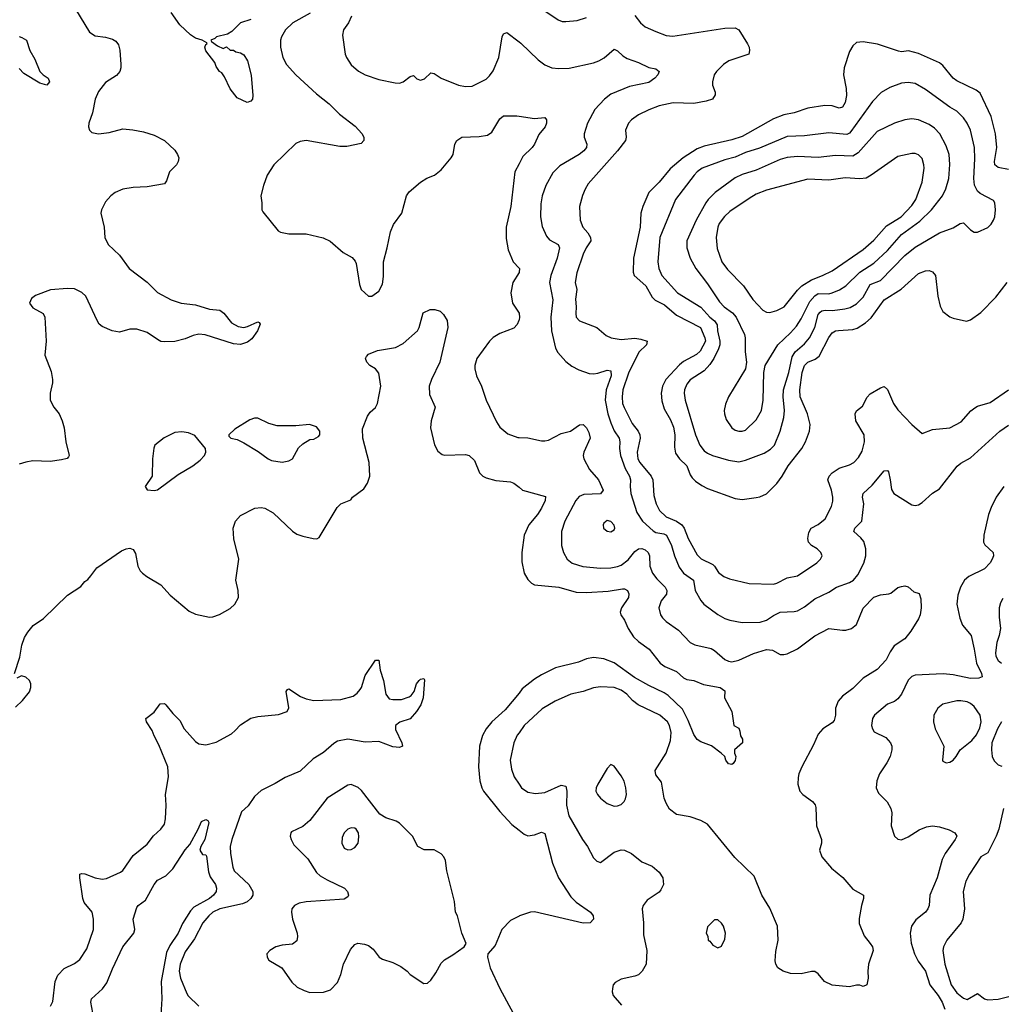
# Model space of a CAD drawing. Header units: inches. Extents: x 1682530 to 1839546, y 640742 to 791647.
# Tile 731 of 923: x 1817114 to 1822788, y 701078 to 706769. Entities that reach past the tile are written whole.
import ezdxf

# ---------------------------------------------------------------- set-up
doc = ezdxf.new("R2010")
doc.units = ezdxf.units.IN
doc.header["$MEASUREMENT"] = 0
doc.layers.add('B8710', color=7, linetype='Continuous')
doc.layers.add('B8720', color=7, linetype='Continuous')

msp = doc.modelspace()

# ---------------------------------------------------------------- linework, layer by layer
at = {"layer": 'B8710', "color": 5}
for points, elevation in [([(1817435.5, 706830), (1817516.7, 706696.7), (1817550, 706675.3), (1817610, 706667.3), (1817650, 706656.5), (1817670, 706644), (1817684.1, 706624.1), (1817692.1, 706592.1), (1817698.3, 706510), (1817699, 706490), (1817692.9, 706470), (1817673.2, 706446.8), (1817610, 706406.3), (1817570, 706354), (1817550, 706309.2), (1817533.7, 706230), (1817512.7, 706170), (1817510.6, 706150), (1817517.3, 706130), (1817530, 706117.3), (1817568.4, 706108.4), (1817630, 706115.8), (1817710, 706137.4), (1817767.1, 706132.9), (1817830, 706120.2), (1817890, 706100.7), (1817950.4, 706070), (1818010, 706014.9), (1818026, 705990), (1818032.7, 705970), (1818030.6, 705950), (1818019.1, 705930), (1817979.5, 705890), (1817962.6, 705837.4), (1817950, 705820.7), (1817850, 705802.2), (1817770, 705799), (1817710, 705788.9), (1817665.7, 705770), (1817640.3, 705750), (1817610, 705715.1), (1817587.4, 705670), (1817583.6, 705650), (1817601.7, 705570), (1817606, 705510), (1817625.7, 705470), (1817690, 705407.2), (1817745.7, 705330), (1817850, 705251.6), (1817910, 705192.9), (1817988.4, 705150), (1818046.8, 705130), (1818130, 705120.3), (1818210, 705094.9), (1818270.3, 705090.3), (1818293.5, 705073.5), (1818337, 705017), (1818376.1, 704996.1), (1818410, 704990.4), (1818430, 704994.9), (1818490, 705022.8), (1818498.5, 705018.5), (1818502.8, 705010), (1818488, 704970), (1818455.6, 704924.4), (1818430, 704904.5), (1818390, 704891.5), (1818350, 704895.8), (1818186.5, 704946.5), (1818150, 704950.9), (1818116.5, 704943.5), (1818070, 704924), (1818010, 704909.7), (1817950, 704906.9), (1817930, 704909.7), (1817910, 704919.7), (1817850, 704961.6), (1817790, 704980.3), (1817750, 704980.9), (1817690, 704962.2), (1817648.9, 704971.1), (1817590, 704996.2), (1817573.6, 705010), (1817560.9, 705030), (1817495.1, 705170), (1817472.7, 705192.7), (1817430, 705213.1), (1817390, 705216.1), (1817292, 705208), (1817204.7, 705175.3), (1817182.4, 705157.6), (1817170.8, 705130), (1817190, 705103), (1817250, 705070.6), (1817259.5, 705050), (1817266, 704910), (1817259.5, 704830), (1817295.1, 704735.1), (1817304.2, 704690), (1817303.9, 704670), (1817289.2, 704610), (1817290.2, 704570), (1817310, 704530.3), (1817341.7, 704490), (1817359, 704450), (1817371.6, 704410), (1817381.1, 704330), (1817399.1, 704250), (1817396.7, 704243.3), (1817387.7, 704232.3), (1817355.8, 704224.2), (1817290, 704215.6), (1817190, 704218.4), (1817150, 704212), (1817110, 704199.3)], 520), ([(1818450, 706769.7), (1818390.8, 706750), (1818340.3, 706699.7), (1818314.4, 706685.6), (1818251, 706670), (1818240.7, 706659.3), (1818218, 706650), (1818222, 706642), (1818256.9, 706616.9), (1818290, 706602), (1818310, 706612), (1818330, 706592), (1818350, 706592), (1818363.6, 706583.6), (1818390, 706578), (1818410, 706564.7), (1818430, 706531), (1818452.4, 706447.6), (1818462, 706330), (1818459.1, 706310), (1818450, 706297.2), (1818428, 706290), (1818370, 706318), (1818330, 706369.5), (1818297.7, 706437.7), (1818281.2, 706461.2), (1818267.8, 706470), (1818250, 706499), (1818242, 706522), (1818190, 706589.3), (1818184.5, 706610), (1818190, 706624.7), (1818198, 706630), (1818194.6, 706634.6), (1818169.2, 706650), (1818130, 706661.2), (1818101.4, 706681.4), (1818038.6, 706738.6), (1817990, 706811.1)], 520), ([(1818793.3, 706806.7), (1818691.6, 706750), (1818650.3, 706710), (1818627.8, 706670), (1818622, 706650), (1818620.8, 706610), (1818633.8, 706550), (1818655.3, 706510), (1818710.1, 706450.1), (1818830, 706340.3), (1818903.1, 706283.1), (1818962.7, 706222.7), (1819053.5, 706153.5), (1819091.9, 706111.9), (1819103.8, 706090), (1819103, 706070), (1819086.9, 706053.1), (1819003.8, 706036.2), (1818964.2, 706035.8), (1818770.3, 706069.7), (1818734.6, 706065.4), (1818710, 706053.6), (1818582.8, 705930), (1818544, 705870), (1818522, 705810), (1818507.3, 705750), (1818514, 705710), (1818514, 705670), (1818518.5, 705658.5), (1818608, 705548), (1818620.5, 705540.5), (1818670, 705530.4), (1818770, 705530.3), (1818867.1, 705507.1), (1818908.5, 705488.5), (1818982.5, 705422.5), (1819035.1, 705395.1), (1819053.7, 705373.7), (1819059, 705359), (1819077.5, 705237.5), (1819087.3, 705210), (1819130, 705171), (1819150, 705170.7), (1819190, 705199.1), (1819210, 705241), (1819216, 705284), (1819217.3, 705370), (1819238.7, 705450), (1819256.6, 705543.4), (1819275.2, 705584.8), (1819323.2, 705650), (1819349.3, 705750.7), (1819365.8, 705774.2), (1819431, 705830), (1819467.7, 705852.3), (1819511.3, 705870), (1819550, 705900.3), (1819608.4, 705970), (1819619.7, 705990), (1819629.3, 706050), (1819641.2, 706070), (1819670, 706090.4), (1819770, 706093.6), (1819818.2, 706101.8), (1819842.2, 706117.8), (1819890, 706196.4), (1819910, 706212.9), (1819987.6, 706212.4), (1820000, 706210.6)], 540), ([(1819031.3, 706790), (1819014.8, 706750), (1818985.2, 706710), (1818980.2, 706680.2), (1818995.5, 706570), (1819002, 706550), (1819030, 706507.7), (1819071.9, 706471.9), (1819111, 706450), (1819190, 706423.7), (1819283.9, 706403.9), (1819310, 706402), (1819330, 706410.3), (1819370, 706440.3), (1819390, 706445.5), (1819410, 706426), (1819430, 706419.5), (1819452.8, 706427.2), (1819490, 706462), (1819510, 706458), (1819550.3, 706430.3), (1819650, 706390.4), (1819690, 706383.1), (1819730, 706384.9), (1819810, 706425.5), (1819830, 706444.9), (1819850, 706474), (1819882.4, 706550), (1819902.4, 706670), (1819910, 706686.8), (1819930, 706694.9), (1820000, 706640.5)], 560), ([(1817110, 706671.2), (1817126.5, 706666.5), (1817152.8, 706650), (1817171.9, 706590), (1817201, 706541), (1817229.6, 706469.6), (1817249.5, 706449.5), (1817278.4, 706430), (1817286.5, 706410), (1817270, 706389.9), (1817230, 706402.6), (1817138.4, 706458.4), (1817110, 706485.9)], 480), ([(1820000, 705935.7), (1819976.3, 705890), (1819952.5, 705690), (1819926.5, 705570), (1819924.8, 705504.8), (1819938, 705438), (1819965.3, 705370), (1820000, 705332.2)], 540), ([(1820000, 705307.2), (1819964.9, 705250), (1819952.2, 705190), (1819962.4, 705130), (1820000, 705072)], 540), ([(1817082.7, 702990), (1817114.5, 703085.5), (1817126.5, 703153.5), (1817142, 703198), (1817160.9, 703230), (1817191.5, 703268.5), (1817251.3, 703308.7), (1817390, 703442), (1817467.5, 703492.5), (1817490, 703521), (1817507.2, 703532.8), (1817525.6, 703554.4), (1817558.9, 703601.1), (1817701.3, 703698.7), (1817730, 703711.3), (1817750, 703714), (1817770, 703706.4), (1817783, 703683), (1817796.5, 703610), (1817810, 703583), (1817823, 703570), (1817848, 703550), (1817930, 703502.6), (1817983.6, 703443.6), (1818092.9, 703350), (1818130, 703333.4), (1818210, 703315.6), (1818230, 703317.4), (1818268.8, 703331.2), (1818330, 703365.7), (1818356.9, 703390), (1818377.6, 703430), (1818377.2, 703470), (1818362.2, 703530), (1818380.2, 703650), (1818351.8, 703768.2), (1818348.4, 703830), (1818361.6, 703870), (1818390, 703903.2), (1818473.5, 703946.5), (1818510, 703950.3), (1818530, 703946.2), (1818579, 703919), (1818690, 703812.2), (1818716, 703796), (1818750, 703783.2), (1818810, 703770.3), (1818830.9, 703769.1), (1818844.7, 703775.3), (1818949.7, 703950.3), (1818970, 703970.5), (1819026.8, 703993.2), (1819037.2, 704010), (1819102.8, 704057.2), (1819124.4, 704090), (1819138.5, 704130), (1819134, 704210), (1819096.5, 704350), (1819095.4, 704404.6), (1819123.3, 704476.7), (1819139.8, 704500.2), (1819170, 704527.4), (1819182, 704550), (1819200.8, 704650), (1819190, 704725.6), (1819170, 704751.3), (1819138, 704770), (1819119.5, 704790), (1819112.7, 704810), (1819118, 704822), (1819130, 704834.8), (1819182.6, 704857.4), (1819285.8, 704874.2), (1819330, 704896.5), (1819412.5, 704970), (1819422.4, 704990), (1819445.1, 705074.9), (1819485.7, 705094.3), (1819514.2, 705094.2), (1819543.3, 705083.3), (1819564.2, 705064.2), (1819583.9, 705030), (1819588.5, 704990), (1819542.8, 704790), (1819494, 704690), (1819480.8, 704650), (1819483.2, 704603.2), (1819514.3, 704530), (1819492.4, 704450), (1819487.4, 704410), (1819511.8, 704311.8), (1819530, 704274.4), (1819555.8, 704255.8), (1819570, 704252), (1819690, 704255.8), (1819712.4, 704250), (1819742, 704222), (1819771.8, 704150), (1819791, 704131), (1819810, 704120.3), (1819865.4, 704105.4), (1819950, 704097.8), (1819970.1, 704090.1), (1820000, 704066.3)], 520), ([(1820000, 705034), (1819999.1, 705030), (1819990, 705007.8), (1819970, 704985.7), (1819890, 704956), (1819850, 704932.6), (1819828.4, 704911.6), (1819756.5, 704810), (1819744.2, 704770), (1819743.7, 704750), (1819754, 704710), (1819783.7, 704650), (1819810.7, 704569.3), (1819870, 704444), (1819890, 704413.4), (1819934.4, 704374.4), (1819994, 704354), (1820000, 704353.8)], 540), ([(1817292.1, 701067.9), (1817304.9, 701095.1), (1817318.2, 701210), (1817333.4, 701246.6), (1817370, 701285.3), (1817430, 701314.9), (1817462, 701338), (1817501.4, 701398.6), (1817540.7, 701510), (1817540.7, 701570), (1817532.6, 701610), (1817487.1, 701667.1), (1817477.8, 701690), (1817460.4, 701810), (1817462, 701830), (1817470, 701834.3), (1817490, 701833.2), (1817550, 701809.4), (1817590, 701801.1), (1817614.9, 701805.1), (1817697.1, 701842.9), (1817710, 701852.4), (1817770, 701938.3), (1817850, 702004.6), (1817887.6, 702052.4), (1817930, 702090.2), (1817950, 702118.7), (1817956.5, 702150), (1817961, 702230), (1817956.7, 702290), (1817973.7, 702393.7), (1817969.8, 702450), (1817918.3, 702578.3), (1817890, 702629.3), (1817880.3, 702660.3), (1817846.3, 702710), (1817842, 702730), (1817890, 702767), (1817925, 702815), (1817950, 702816), (1817957.6, 702810), (1817999, 702759), (1818039.5, 702719.5), (1818065.2, 702670), (1818130, 702597.4), (1818150, 702583.9), (1818190, 702578.8), (1818250, 702594.2), (1818337.7, 702642.3), (1818360.1, 702659.9), (1818390, 702693.5), (1818450, 702732.6), (1818490, 702742), (1818610, 702753.7), (1818659.7, 702770), (1818668.5, 702791.5), (1818654.5, 702885.5), (1818661.5, 702898.5), (1818670, 702902), (1818736.5, 702856.5), (1818770, 702843), (1818813.9, 702833.9), (1818970, 702839.6), (1819040.3, 702859.7), (1819063.8, 702876.2), (1819082.4, 702897.6), (1819089.9, 702910.1), (1819110, 702979), (1819170, 703067), (1819190, 703067.3), (1819197.8, 703010), (1819215.8, 702950), (1819230.1, 702870.1), (1819250, 702844.3), (1819270, 702839.4), (1819319.8, 702840.2), (1819365.4, 702854.6), (1819377.1, 702862.9), (1819394.2, 702885.8), (1819407.6, 702930), (1819422.6, 702950), (1819430, 702957.4), (1819450, 702961), (1819454, 702954), (1819446.7, 702850), (1819431.7, 702810), (1819407.9, 702770), (1819370, 702729), (1819310.2, 702709.8), (1819285.3, 702690), (1819286.5, 702666.5), (1819322.4, 702590), (1819326, 702570), (1819310, 702562.9), (1819270, 702566.3), (1819190, 702597.1), (1819110, 702593.2), (1819010, 702609.9), (1818950, 702599), (1818930, 702586.5), (1818870, 702532.7), (1818810, 702497.8), (1818734.3, 702425.7), (1818648.4, 702390), (1818590, 702354.5), (1818510, 702314.1), (1818470, 702278.7), (1818433.9, 702226.1), (1818394.9, 702190), (1818339.9, 702030), (1818331.2, 701990), (1818332, 701950), (1818345.7, 701870), (1818354.3, 701850), (1818438.1, 701770), (1818461.2, 701730), (1818460.7, 701710), (1818450, 701689.8), (1818429, 701670), (1818400.7, 701659.3), (1818270, 701631.1), (1818230, 701610.4), (1818206.4, 701590), (1818172.7, 701550), (1818124.1, 701455.9), (1818070, 701381), (1818042, 701310), (1818036.3, 701270), (1818043, 701230), (1818080.4, 701140.4), (1818087.9, 701127.9), (1818150, 701067.6)], 480), ([(1817090, 702796), (1817130, 702834), (1817170, 702884), (1817178.7, 702910), (1817177.6, 702930), (1817170, 702949), (1817150, 702969.4), (1817124, 702976), (1817096.9, 702963.1)], 520), ([(1820000, 702877.4), (1819920.3, 702779.7), (1819842, 702710), (1819809.2, 702670), (1819788.3, 702631.7), (1819772.1, 702570), (1819764.8, 702450), (1819774.2, 702370), (1819784.6, 702330), (1819794.5, 702310), (1819890, 702192.4), (1819958.3, 702118.3), (1820000, 702084.9)], 520), ([(1820000, 702647.2), (1819990, 702633), (1819969.2, 702590), (1819949, 702490), (1819957.1, 702437.1), (1819972.4, 702392.4), (1820000, 702351)], 540), ([(1817536.4, 701030), (1817525.1, 701090), (1817529.4, 701110), (1817591.6, 701168.4), (1817617.1, 701202.9), (1817650, 701284), (1817709.6, 701410), (1817773.7, 701490), (1817779.8, 701510), (1817768.9, 701571.1), (1817790, 701638.8), (1817798, 701650), (1817840, 701680), (1817890, 701770.7), (1817910, 701796.3), (1817958.7, 701821.3), (1817999.1, 701860.9), (1818070, 701971), (1818097.5, 702002.5), (1818146, 702090), (1818164.5, 702135.5), (1818190, 702146.8), (1818201, 702141), (1818206.8, 702130), (1818184.4, 702030), (1818160.7, 701990), (1818154.8, 701970), (1818170, 701944.7), (1818190, 701942), (1818193.7, 701933.7), (1818204.8, 701844.8), (1818215.2, 701815.2), (1818244.9, 701770), (1818250.3, 701750), (1818248.5, 701730), (1818234.6, 701710), (1818211.3, 701690), (1818120.7, 701639.3), (1818100.9, 701619.1), (1818053.8, 701546.2), (1818029.1, 701490), (1817982.4, 701417.6), (1817963.1, 701376.9), (1817930.8, 701210), (1817935.4, 701110), (1817927.2, 700987.2)], 460), ([(1820000, 701588.6), (1819950, 701562.9), (1819900.4, 701510), (1819862, 701418), (1819819.1, 701370), (1819817.1, 701350), (1819832.9, 701290), (1819889.5, 701169.5), (1819966.8, 701026.8), (1820000, 701000.6)], 520)]:
    msp.add_lwpolyline(points, dxfattribs=dict(at, elevation=elevation))
for points, elevation in [([(1818490, 704466.6), (1818470, 704465.1), (1818443.8, 704456.2), (1818357.3, 704402.7), (1818322, 704370), (1818322, 704362), (1818334, 704350), (1818370, 704342), (1818410, 704323.8), (1818492.4, 704272.4), (1818550, 704230.4), (1818570, 704221.3), (1818630, 704210.6), (1818670, 704219.1), (1818690, 704230.8), (1818725.1, 704294.9), (1818750, 704318), (1818790, 704342), (1818814.6, 704345.4), (1818840.4, 704359.6), (1818848, 704370), (1818848.7, 704390), (1818830, 704415.3), (1818788.9, 704428.9), (1818710, 704420.9), (1818601.7, 704421.7), (1818554.7, 704434.7)], 540), ([(1818050, 704386.6), (1818010, 704383.7), (1817948.3, 704351.7), (1817894.8, 704310), (1817888.2, 704291.8), (1817880.5, 704230), (1817878.8, 704130), (1817838, 704070), (1817851.1, 704051.1), (1817890, 704047.7), (1817910, 704050.7), (1818030, 704139.5), (1818114, 704190), (1818156.6, 704223.4), (1818182, 704250), (1818188.7, 704270), (1818188, 704290), (1818126, 704366), (1818090, 704380.9)], 540), ([(1819030, 702347.9), (1819010, 702344.8), (1818890, 702270.6), (1818790, 702139.8), (1818750, 702106.2), (1818685.3, 702074.7), (1818680.5, 702070), (1818677.6, 702050), (1818682.6, 702030), (1818699.2, 701999.2), (1818779.4, 701919.4), (1818830, 701839.3), (1818850, 701820.9), (1818890, 701797.4), (1818990.6, 701750), (1819008.2, 701730), (1819014.4, 701710), (1819010, 701699), (1818990, 701686.6), (1818770, 701671.3), (1818730, 701662.9), (1818701.7, 701650), (1818687.5, 701630), (1818685.6, 701610), (1818691.1, 701570), (1818718, 701490), (1818720.3, 701470), (1818714.7, 701445.3), (1818690, 701425.7), (1818630, 701419.8), (1818594.9, 701410), (1818560.4, 701390), (1818543.1, 701370), (1818544.2, 701350), (1818553.7, 701333.7), (1818628.3, 701288.3), (1818685.8, 701205.8), (1818717.9, 701177.9), (1818757.6, 701157.6), (1818790, 701147.5), (1818870, 701149.4), (1818910, 701162.3), (1818950, 701204.2), (1818969.8, 701249.8), (1818984.8, 701310), (1819025.4, 701394.6), (1819050, 701423.6), (1819069, 701431), (1819106.8, 701426.8), (1819130, 701418.3), (1819156.1, 701396.1), (1819192.4, 701350), (1819210, 701339), (1819270, 701320.3), (1819317, 701297), (1819353.4, 701270), (1819370.3, 701250.3), (1819450, 701198), (1819470, 701200.5), (1819490, 701217.1), (1819520, 701260), (1819550, 701316.3), (1819570, 701336.3), (1819616.6, 701363.4), (1819682, 701410), (1819695.3, 701430), (1819670, 701488.7), (1819643.5, 701590), (1819633, 701610), (1819627.1, 701672.9), (1819582.4, 701850), (1819575.9, 701910), (1819566.3, 701930), (1819550, 701947.5), (1819510.4, 701970.4), (1819451.9, 701971.9), (1819415.1, 701990), (1819385.1, 702050), (1819310, 702125.3), (1819290, 702137.4), (1819230, 702155.8), (1819196.3, 702176.3), (1819090, 702314.5), (1819070, 702331.6)], 520), ([(1819030, 702099.1), (1819010, 702089.6), (1818990, 702069.5), (1818977.6, 702042.4), (1818975.8, 702010), (1818990, 701980.3), (1819010, 701971.7), (1819030, 701973.1), (1819050, 701985.3), (1819069.7, 702010.3), (1819074.2, 702045.8), (1819071.8, 702070), (1819058.7, 702090), (1819050, 702096)], 540)]:
    msp.add_lwpolyline(points, close=True, dxfattribs=dict(at, elevation=elevation))
at = {"layer": 'B8720', "color": 5}
for points, elevation in [([(1820071.5, 706871.5), (1820227, 706767), (1820250, 706758.8), (1820270, 706757.8), (1820335.6, 706764.4), (1820390, 706781.3)], 580), ([(1820670, 706792), (1820703.1, 706750), (1820730, 706727.8), (1820790, 706700.2), (1820850, 706678.2), (1820890, 706674), (1821190, 706720.2), (1821250, 706722), (1821270.2, 706710.2), (1821321.6, 706630), (1821330.5, 706610), (1821333, 706590), (1821327.7, 706570), (1821212.7, 706530), (1821181.3, 706510), (1821141.1, 706470), (1821128.8, 706450), (1821118, 706410), (1821118.9, 706390), (1821132.9, 706350), (1821133.8, 706333.8), (1821119.3, 706310), (1821082.5, 706297.5), (1821010, 706283.7), (1820891.8, 706288.2), (1820810, 706270.8), (1820750, 706248.7), (1820690, 706218.7), (1820650.3, 706190), (1820633.1, 706170), (1820615.3, 706130), (1820619.6, 706090), (1820614.7, 706070), (1820568.3, 706010), (1820400.3, 705819.7), (1820381.5, 705790), (1820366.8, 705753.2), (1820350.2, 705690), (1820353.8, 705610), (1820369.1, 705570), (1820397.5, 705537.5), (1820413.7, 705510), (1820415, 705490), (1820387.7, 705450), (1820370, 705413.6), (1820333.8, 705306.2), (1820324.2, 705250), (1820333.3, 705210), (1820326.4, 705153.6), (1820331.2, 705110), (1820327.4, 705070), (1820330.5, 705050), (1820349, 705029), (1820448.9, 704990), (1820504, 704944), (1820533.4, 704930), (1820590, 704920.8), (1820670, 704929.1), (1820703.3, 704923.3), (1820740.3, 704910), (1820737.8, 704890), (1820692.5, 704847.5), (1820633.7, 704726.3), (1820600.3, 704630), (1820595.7, 704590), (1820598.8, 704550), (1820606.8, 704526.8), (1820654.6, 704434.6), (1820689.5, 704390), (1820698.7, 704370), (1820699.9, 704350), (1820682.7, 704270), (1820687.5, 704230), (1820697.7, 704210), (1820763.1, 704130), (1820773.3, 704110), (1820778.8, 704018.8), (1820791.9, 703970), (1820811.7, 703931.7), (1820850, 703895.3), (1820910, 703871.1), (1820940.9, 703850), (1820955.3, 703830), (1820977.3, 703770), (1821030, 703675.6), (1821053.4, 703653.4), (1821120.1, 703620.1), (1821130.7, 703610.7), (1821153.1, 703573.1), (1821183.1, 703550), (1821217.3, 703537.3), (1821330, 703511.2), (1821470, 703506.5), (1821490, 703511.3), (1821550, 703544), (1821610, 703554.3), (1821720.5, 703630), (1821742.4, 703650), (1821751.5, 703670), (1821744.7, 703690), (1821723.6, 703710), (1821689.9, 703729.9), (1821674, 703750), (1821669.9, 703770), (1821674.6, 703805.4), (1821689.3, 703830.7), (1821730, 703851.3), (1821770, 703884.4), (1821805.3, 703954.7), (1821813.4, 703986.6), (1821813.6, 704010), (1821806.5, 704050), (1821785.5, 704110), (1821792.5, 704130), (1821809.9, 704150.1), (1821850, 704177.8), (1821910, 704196.5), (1821934.7, 704210), (1821962.1, 704237.9), (1821984, 704276), (1821997.8, 704330), (1821995.4, 704370), (1821947.7, 704450), (1821942.2, 704490), (1821950, 704508.2), (1821985.2, 704534.8), (1822012.7, 704587.3), (1822030, 704606.7), (1822090, 704641.6), (1822110, 704648.2), (1822130, 704632), (1822164.7, 704550), (1822190, 704513.4), (1822270, 704428.7), (1822330, 704376.3), (1822390, 704399.5), (1822490, 704410.3), (1822555.5, 704444.5), (1822612.2, 704507.8), (1822634, 704526), (1822650, 704535.4), (1822723.4, 704556.6), (1822829.7, 704630)], 580), ([(1820000, 706640.5), (1820010, 706632.8), (1820110, 706535.8), (1820150, 706507), (1820190, 706490.3), (1820230, 706486.3), (1820290, 706489), (1820430, 706519.3), (1820460.5, 706530), (1820491.7, 706548.3), (1820550, 706598.7), (1820570, 706588.8), (1820600.1, 706560.1), (1820624.4, 706544.4), (1820690, 706521.3), (1820750, 706493.1), (1820790, 706483.8), (1820810.6, 706470), (1820802.4, 706450), (1820784.2, 706430), (1820750, 706406), (1820637.8, 706382.2), (1820530, 706339), (1820493.8, 706310), (1820438, 706250), (1820396.5, 706170), (1820376.5, 706110), (1820375.6, 706090), (1820391.3, 706050), (1820390.2, 706030), (1820374.9, 706010), (1820348, 705990), (1820236.3, 705923.7), (1820195.5, 705884.5), (1820155.6, 705810), (1820133.1, 705750), (1820125.1, 705705.1), (1820123.9, 705630), (1820133.6, 705573.6), (1820158, 705518), (1820176.4, 705496.4), (1820226.4, 705470), (1820234.7, 705450), (1820221.2, 705390), (1820184.7, 705290), (1820176.5, 705250), (1820195.1, 705150), (1820183.8, 705050), (1820187.8, 704970), (1820210.3, 704870.3), (1820224.7, 704844.7), (1820270, 704792.7), (1820306, 704766), (1820345.1, 704745.1), (1820404.5, 704724.5), (1820430, 704721.6), (1820455, 704725), (1820510, 704743.6), (1820530, 704739.1), (1820531.7, 704710), (1820504.1, 704630), (1820497.3, 704570), (1820514.1, 704490), (1820530, 704438.9), (1820550, 704392.6), (1820578.6, 704350), (1820583.5, 704330), (1820580.8, 704290), (1820586.1, 704250), (1820614, 704174), (1820638.7, 704130), (1820644.8, 704110), (1820642.1, 704070), (1820646.7, 704030), (1820681.3, 703921.3), (1820714, 703870), (1820774.8, 703814.8), (1820790, 703804.5), (1820836.7, 703796.7), (1820852.1, 703790), (1820881.5, 703730), (1820897.9, 703670), (1820925.5, 703605.5), (1820950.2, 703570), (1821008, 703530), (1821017.8, 703470), (1821050, 703412.4), (1821068.7, 703390), (1821150, 703331.7), (1821190, 703308.9), (1821218.6, 703298.6), (1821290, 703285), (1821393.5, 703286.5), (1821430, 703297.8), (1821470, 703326), (1821510, 703344.7), (1821590, 703347.9), (1821610, 703352.6), (1821650, 703375.8), (1821710, 703422.2), (1821790, 703459.7), (1821835.6, 703490), (1821910, 703515.2), (1821933.3, 703530), (1821959.1, 703560.9), (1821992.2, 703627.8), (1822004.2, 703670), (1822005, 703710), (1821992.5, 703752.5), (1821975, 703775), (1821935.1, 703810), (1821942, 703830), (1821981.4, 703870), (1821993, 703970), (1821985.5, 704010), (1821989.7, 704030), (1822042.1, 704077.9), (1822110, 704162), (1822130, 704162.8), (1822134.9, 704154.9), (1822146.3, 704110), (1822152.7, 704052.7), (1822167.2, 704030), (1822270, 703964.4), (1822290, 703961.3), (1822310, 703965.8), (1822330, 703978), (1822390, 704032.9), (1822430, 704057.4), (1822532.2, 704187.8), (1822554.2, 704205.8), (1822610, 704236.9), (1822779.5, 704390), (1822830, 704424.9)], 560), ([(1822830, 705902.9), (1822770, 705915.3), (1822751.1, 705930), (1822748.6, 705950), (1822762.5, 706030), (1822754.5, 706110), (1822729.8, 706210), (1822664.8, 706344.8), (1822642.2, 706362.2), (1822530, 706414.7), (1822510, 706431.3), (1822450, 706503.7), (1822430, 706519), (1822310, 706573.6), (1822252, 706588), (1822210, 706583.5), (1822193.5, 706586.5), (1822072, 706628), (1821990, 706640.7), (1821950, 706636), (1821930, 706617.2), (1821910, 706585.2), (1821879.7, 706490), (1821875.8, 706450), (1821890.6, 706370.6), (1821892.8, 706330), (1821885, 706290), (1821870, 706263.1), (1821850, 706258), (1821810, 706270.5), (1821767.7, 706272.3), (1821670, 706257.2), (1821590, 706229.8), (1821530, 706218.3), (1821470, 706196.2), (1821290, 706093.1), (1821230, 706074.3), (1821070, 706037.2), (1821030, 706021.6), (1820948, 705970), (1820873.7, 705906.3), (1820809.2, 705830), (1820751.2, 705770), (1820715.2, 705690), (1820703.8, 705650), (1820701.1, 705570), (1820661.7, 705390), (1820660.1, 705310), (1820665.7, 705290), (1820733.3, 705230), (1820770, 705165.1), (1820787.8, 705147.8), (1820840.5, 705120.5), (1820910, 705061), (1821049.7, 704989.7), (1821074.6, 704930), (1821077, 704910), (1821046.5, 704853.5), (1821025.8, 704834.2), (1820950, 704793.6), (1820926.8, 704773.2), (1820849.4, 704690), (1820829.4, 704650), (1820822.5, 704610), (1820826.2, 704566.2), (1820839.4, 704519.4), (1820876, 704456), (1820892.9, 704412.9), (1820900.3, 704370), (1820898.1, 704298.1), (1820904.1, 704264.1), (1820926.7, 704230), (1820970.8, 704190), (1820990, 704138.4), (1821001, 704121), (1821020.8, 704100.8), (1821056.5, 704076.5), (1821090, 704059.7), (1821250, 704000.9), (1821290, 703996.5), (1821370, 704007.9), (1821392.1, 704012.1), (1821430, 704028.3), (1821490, 704087.9), (1821522, 704130), (1821555.4, 704190), (1821634.4, 704290), (1821656.5, 704330), (1821678.5, 704390), (1821682.5, 704430), (1821667.5, 704490), (1821625.3, 704590), (1821624.1, 704630), (1821637.1, 704730), (1821649.9, 704770), (1821659.7, 704780.3), (1821670, 704789.4), (1821712.4, 704807.6), (1821735.1, 704824.9), (1821790, 704932.9), (1821810, 704959.7), (1821829.9, 704970.1), (1821846.9, 704973.1), (1821930, 704978), (1821953.7, 704986.3), (1822003.6, 705016.4), (1822034.6, 705045.4), (1822110.9, 705149.1), (1822208.1, 705211.9), (1822310, 705301.1), (1822350, 705317.5), (1822370, 705318.5), (1822390, 705312), (1822406.7, 705290), (1822420.3, 705170), (1822434, 705114), (1822450, 705082.8), (1822490, 705050.8), (1822510, 705044), (1822585.8, 705025.8), (1822610, 705034.9), (1822670, 705077), (1822755.5, 705164.5), (1822820.8, 705250)], 620), ([(1820000, 706210.6), (1820090, 706196.9), (1820150, 706202.8), (1820159.1, 706190), (1820159.1, 706170), (1820150.5, 706150), (1820114.7, 706105.3), (1820090.3, 706050), (1820075.8, 706030), (1820022, 705978), (1820000, 705935.7)], 540), ([(1820000, 705332.2), (1820002, 705330), (1820001.7, 705310), (1820000, 705307.2)], 540), ([(1820000, 705072), (1820001.3, 705070), (1820003.6, 705050), (1820000, 705034)], 540), ([(1820000, 704353.8), (1820050, 704351.7), (1820130, 704334.9), (1820150, 704334.9), (1820170, 704338.9), (1820243.5, 704376.5), (1820298.4, 704390), (1820350, 704427.2), (1820370, 704428.7), (1820389.3, 704409.3), (1820403.5, 704383.5), (1820411.3, 704350), (1820374, 704270), (1820371.3, 704250), (1820374.7, 704230), (1820407.9, 704170), (1820459.7, 704110), (1820485.5, 704050), (1820471.2, 704028.8), (1820374.9, 704025.1), (1820347.4, 704012.6), (1820327.7, 703990), (1820265.2, 703870), (1820245.8, 703810), (1820246.3, 703730), (1820256.9, 703690), (1820278.5, 703650), (1820307.1, 703627.1), (1820369.4, 703609.4), (1820470, 703598), (1820530, 703600.2), (1820570, 703607.7), (1820590, 703617.1), (1820630, 703647.8), (1820670, 703694.7), (1820690, 703711), (1820710, 703712.5), (1820730, 703704.5), (1820746.9, 703690), (1820754.4, 703670), (1820756.9, 703610), (1820771, 703571), (1820797.4, 703537.4), (1820844.7, 703490), (1820854.2, 703470), (1820851.9, 703448.1), (1820822, 703410), (1820808, 703370), (1820818.5, 703330), (1820830, 703312.2), (1820850.9, 703290.9), (1820921.5, 703241.5), (1820990, 703168.9), (1821016, 703156), (1821110, 703135.4), (1821130, 703123.2), (1821190, 703071.2), (1821210, 703061.4), (1821230, 703058.3), (1821270, 703067.8), (1821354.4, 703105.6), (1821430, 703128.1), (1821465, 703125), (1821510, 703100.8), (1821530, 703099.2), (1821550, 703104.1), (1821610, 703132.8), (1821710, 703207.3), (1821790, 703250.2), (1821870, 703240.7), (1821890, 703240.8), (1821922.7, 703250), (1821950, 703273), (1821990, 703368.2), (1822050, 703430.4), (1822090, 703444), (1822138, 703450), (1822150, 703454.8), (1822190, 703487.3), (1822210, 703493.4), (1822230, 703497.3), (1822250, 703491), (1822282.5, 703462.5), (1822313.4, 703453.4), (1822322, 703422), (1822324.4, 703370), (1822318.9, 703330), (1822310, 703307), (1822265.2, 703234.8), (1822230.7, 703190), (1822169, 703151), (1822145, 703115), (1822123.1, 703070), (1822070, 703014.2), (1821990, 702963.5), (1821930, 702903.1), (1821870, 702858.8), (1821844.7, 702830), (1821830.2, 702790.2), (1821829.1, 702750), (1821821.2, 702718.8), (1821810, 702705.1), (1821755.5, 702670), (1821730, 702639.5), (1821702.3, 702577.7), (1821634.6, 702450), (1821617.6, 702410), (1821614, 702390), (1821612.4, 702350), (1821622.4, 702310), (1821640.5, 702290), (1821697.1, 702250), (1821711.3, 702231.3), (1821716.3, 702216.3), (1821719.6, 702110), (1821748.2, 702030), (1821747.7, 702010), (1821737.1, 701970), (1821750, 701930.8), (1821805.9, 701865.9), (1821870.9, 701810.9), (1821930, 701744.4), (1821990.8, 701710), (1821990.6, 701690.6), (1821978.9, 701650), (1821966.1, 701573.9), (1821966.3, 701546.3), (1821994.1, 701474.1), (1822030.5, 701430), (1822043, 701410), (1822047.7, 701390), (1822020.7, 701310), (1822016, 701270), (1822018, 701230), (1822011.3, 701190), (1821990, 701182), (1821969.1, 701189.1), (1821950, 701189.2), (1821910, 701179.5), (1821810, 701189.7), (1821765.6, 701210), (1821730, 701253.6), (1821710, 701267.8), (1821690, 701268), (1821630, 701255.1), (1821570, 701256.3), (1821526, 701270), (1821496.2, 701290), (1821484.7, 701310), (1821480.4, 701330), (1821484.4, 701384.4), (1821498.3, 701450), (1821493.4, 701530), (1821450, 701633.3), (1821403.5, 701710), (1821358.3, 701818.3), (1821246.7, 701926.7), (1821090, 702119.6), (1821050, 702140.5), (1820990, 702161.6), (1820910, 702176.2), (1820870, 702206.6), (1820850, 702241.2), (1820839.7, 702270), (1820822.7, 702362.7), (1820790, 702403.7), (1820786.9, 702430), (1820850, 702530.5), (1820876.5, 702603.5), (1820879.9, 702650), (1820870, 702689.6), (1820857.3, 702710), (1820814.5, 702750), (1820688.8, 702808.8), (1820655.1, 702835.1), (1820623.8, 702870), (1820590, 702894.7), (1820549.9, 702909.9), (1820470, 702912.3), (1820430, 702907.1), (1820370, 702885.8), (1820299.1, 702870), (1820208.4, 702830), (1820133.1, 702786.9), (1820030, 702689.7), (1820000, 702647.2)], 540), ([(1820000, 704066.3), (1820020.5, 704050), (1820153.5, 704013.5), (1820150.4, 703990.4), (1820130, 703945.4), (1820107.2, 703910), (1820056.9, 703850), (1820029.1, 703790), (1820016.1, 703690), (1820016.3, 703636.3), (1820029.2, 703569.2), (1820050, 703533.4), (1820071.4, 703511.4), (1820090, 703502.3), (1820230, 703489.1), (1820330, 703460.8), (1820390, 703458.1), (1820514.5, 703465.5), (1820599, 703479), (1820610, 703479.1), (1820626.4, 703470), (1820635.6, 703450), (1820632.3, 703430), (1820592.2, 703370), (1820585.2, 703345.2), (1820587.6, 703330), (1820610, 703299.3), (1820631.8, 703250), (1820662.5, 703202.5), (1820690, 703174.7), (1820751.6, 703131.6), (1820816, 703050), (1820843.1, 703030), (1820910, 703001.1), (1820950, 702965.5), (1820970, 702956.2), (1821010, 702948.9), (1821066.5, 702926.5), (1821162, 702910), (1821190, 702890.8), (1821186.8, 702850), (1821231, 702770), (1821242, 702690), (1821270, 702674), (1821276.9, 702656.9), (1821281, 702630), (1821291.3, 702610), (1821291.3, 702590), (1821246, 702550), (1821246, 702530), (1821254, 702510), (1821250, 702488), (1821238, 702470), (1821230, 702464), (1821210, 702469), (1821195.3, 702490), (1821188.7, 702510), (1821168.7, 702530), (1821112.1, 702572.1), (1821050, 702596), (1821030, 702609.4), (1821010, 702637.2), (1820978.6, 702718.6), (1820944, 702784), (1820862.6, 702862.6), (1820839, 702879), (1820750, 702920.7), (1820667, 702967), (1820550, 703051.9), (1820490, 703075.9), (1820430, 703082.2), (1820390, 703075.3), (1820344.3, 703055.7), (1820210, 703022), (1820130, 702982.9), (1820090, 702956.5), (1820019.1, 702900.9), (1820000, 702877.4)], 520), ([(1822802.6, 704070), (1822758.3, 704010), (1822729.1, 703950), (1822714.7, 703910), (1822686.7, 703790), (1822685.7, 703750), (1822693, 703733), (1822740.4, 703690), (1822741.7, 703670), (1822734.9, 703650), (1822723.6, 703630), (1822690, 703595.5), (1822599.5, 703550), (1822575.3, 703530), (1822551.3, 703490), (1822536.4, 703443.6), (1822530.9, 703390), (1822547.5, 703310), (1822564.2, 703270), (1822613.7, 703210), (1822631.6, 703131.6), (1822643.9, 703050), (1822672.9, 702990), (1822677.1, 702970), (1822657.7, 702962.3), (1822610, 702961.9), (1822510, 702983.4), (1822450.8, 702989.2), (1822290, 702981.5), (1822270, 702972.3), (1822248.7, 702951.3), (1822210, 702871.2), (1822190, 702844.2), (1822170, 702828), (1822130, 702812.4), (1822054.9, 702750), (1822043.1, 702730), (1822038, 702690), (1822042.4, 702670), (1822053.5, 702653.5), (1822120.9, 702620.9), (1822148.2, 702590), (1822154.4, 702570), (1822155.8, 702550), (1822144.9, 702510), (1822126.6, 702473.4), (1822083.8, 702410), (1822068.2, 702370), (1822063.8, 702330), (1822078.4, 702298.4), (1822127.9, 702247.9), (1822148.8, 702210), (1822154.1, 702185.9), (1822151.6, 702110), (1822170.3, 702050.3), (1822190, 702033), (1822210, 702028.5), (1822250, 702045.3), (1822313.3, 702086.7), (1822355.7, 702104.3), (1822390, 702109.3), (1822430, 702103.7), (1822487.3, 702087.3), (1822518.7, 702070), (1822530.3, 702050), (1822521.7, 702030), (1822462.8, 701950), (1822445.1, 701914.9), (1822417.8, 701810), (1822373.8, 701710), (1822370.2, 701650), (1822363.6, 701630), (1822348.7, 701610), (1822293, 701567), (1822269.2, 701530.8), (1822261.5, 701490), (1822267.7, 701432.3), (1822285.6, 701370), (1822308, 701328), (1822349.5, 701269.5), (1822375.3, 701190), (1822422.5, 701130), (1822446.3, 701090), (1822460.6, 701050)], 560), ([(1822795.9, 703424.1), (1822782.3, 703397.7), (1822775.5, 703370), (1822775.3, 703315.3), (1822782.9, 703250), (1822776.3, 703210), (1822762.5, 703170), (1822753.4, 703110), (1822755.5, 703090), (1822770, 703065.2), (1822789, 703049)], 580), ([(1822788.3, 702711.7), (1822765.8, 702670), (1822733.8, 702590), (1822731.3, 702550), (1822735.8, 702510), (1822745.9, 702485.9), (1822770, 702462.3), (1822790, 702454.3)], 580), ([(1820000, 702351), (1820014, 702330), (1820050, 702304.2), (1820096, 702296), (1820150, 702302.8), (1820244.2, 702344.2), (1820270, 702338.4), (1820276.3, 702310), (1820273.5, 702230), (1820287.8, 702167.8), (1820367.3, 702030), (1820395.8, 701990), (1820430, 701924.9), (1820450, 701904.9), (1820470, 701898), (1820550, 701958.5), (1820590, 701971.5), (1820610, 701968.8), (1820650.2, 701950.2), (1820710, 701901.3), (1820770, 701877.1), (1820810, 701841.6), (1820831.7, 701810), (1820834.3, 701770), (1820820.5, 701739.5), (1820810, 701726), (1820739.9, 701680.1), (1820718.4, 701650), (1820712.2, 701630), (1820719.6, 701550), (1820719.1, 701479.1), (1820738.3, 701390), (1820734.6, 701310), (1820712.2, 701270), (1820690, 701249.6), (1820670, 701241.3), (1820590, 701224.2), (1820554.9, 701205.1), (1820544.9, 701190), (1820539.5, 701170), (1820538.3, 701150), (1820544, 701130), (1820593, 701073)], 540), ([(1822799.7, 702210), (1822773.4, 702090), (1822758.7, 702050), (1822710, 701954.3), (1822669.1, 701930), (1822603.9, 701830), (1822583.2, 701790), (1822567.3, 701730), (1822574.3, 701630), (1822566, 701570), (1822555.8, 701550), (1822473.8, 701450), (1822453.2, 701410), (1822449.4, 701390), (1822460.4, 701310), (1822497.2, 701190), (1822530, 701143.8), (1822570, 701113), (1822590, 701105.8), (1822650, 701140.3), (1822690, 701110.3), (1822710, 701103.7), (1822770, 701108.9), (1822870, 701134)], 580), ([(1820000, 702084.9), (1820030, 702060.9), (1820051.5, 702051.5), (1820090, 702057.3), (1820130, 702072.9), (1820150, 702065.5), (1820194.4, 701894.4), (1820227.6, 701810), (1820298.8, 701698.8), (1820330, 701668), (1820413, 701610), (1820428.4, 701590), (1820430.4, 701570), (1820411.2, 701548.8), (1820370, 701546.8), (1820090, 701612.2), (1820066.8, 701610), (1820002.8, 701590), (1820000, 701588.6)], 520)]:
    msp.add_lwpolyline(points, dxfattribs=dict(at, elevation=elevation))
for points, elevation in [([(1822250, 706406.2), (1822210, 706402), (1822143.1, 706376.9), (1822092.6, 706347.4), (1822043.4, 706296.6), (1821917.9, 706122.1), (1821910, 706112.5), (1821894.7, 706105.3), (1821790, 706113.9), (1821650, 706097.1), (1821550, 706092.7), (1821390, 706027), (1821310, 706000.8), (1821250, 705973.3), (1821190, 705959.1), (1821059, 705910), (1821030.2, 705890), (1821011.8, 705870), (1820905, 705730), (1820814, 705510), (1820803, 705370), (1820807.3, 705330), (1820826.2, 705290), (1820915.2, 705190), (1821050, 705106.8), (1821103.3, 705050), (1821129.1, 705029.1), (1821145.2, 705005.2), (1821147.7, 704970), (1821161.5, 704910), (1821160.6, 704890), (1821152.6, 704867.4), (1821125.3, 704810), (1821103.1, 704776.9), (1821070, 704740.3), (1820990, 704687.9), (1820970, 704662.2), (1820956.8, 704630), (1820955, 704610), (1820960.8, 704570), (1821020.2, 704370), (1821045.6, 704310), (1821070, 704277.4), (1821090, 704262.8), (1821119.1, 704250), (1821210, 704222.8), (1821270, 704213.4), (1821310, 704222.8), (1821416.2, 704263.8), (1821454.2, 704285.8), (1821476.9, 704310), (1821509.3, 704390.7), (1821530.5, 704470), (1821535, 704510), (1821526.2, 704590), (1821528.8, 704630), (1821559.5, 704730), (1821579.3, 704820.7), (1821596.1, 704850), (1821650, 704894.8), (1821678.5, 704930), (1821709, 704990), (1821730, 705065), (1821741.3, 705078.7), (1821750, 705085.4), (1821770, 705089.6), (1821812.7, 705087.3), (1821883.1, 705096.9), (1821914, 705106), (1821950, 705126.4), (1821990, 705164.3), (1822030, 705238), (1822090, 705260.8), (1822230, 705406.4), (1822290, 705453.4), (1822430, 705537.1), (1822510, 705566), (1822550, 705591.3), (1822570, 705594.6), (1822610, 705553.4), (1822630, 705540.7), (1822650, 705540.7), (1822710, 705567.7), (1822730, 705587.3), (1822743.6, 705610), (1822751.3, 705630), (1822755.1, 705670), (1822749.6, 705709.6), (1822743.2, 705723.2), (1822664.7, 705764.7), (1822650, 705778.3), (1822633.1, 705813.1), (1822628.2, 705850), (1822635.4, 705964.6), (1822633.3, 706030), (1822609.9, 706129.9), (1822590.5, 706170.5), (1822570, 706202.4), (1822530, 706239.7), (1822490, 706262.2), (1822350, 706364.7), (1822290, 706399.1)], 640), ([(1822270, 706194.8), (1822230, 706189), (1822170.1, 706169.9), (1822070, 706122.9), (1821960.9, 705999.1), (1821930, 705980.9), (1821830, 705983.4), (1821730, 705971.9), (1821610, 705978.7), (1821550, 705971.7), (1821510, 705961.4), (1821370, 705898.4), (1821290, 705874.9), (1821250, 705854.5), (1821134, 705770), (1821093.1, 705730), (1821080.3, 705710), (1821024.2, 705610), (1820970.3, 705490), (1820969.2, 705450), (1820989.2, 705390), (1821022.4, 705330), (1821090, 705242.8), (1821158.1, 705138.1), (1821186, 705110), (1821234.1, 705074.1), (1821255.2, 705050), (1821303.6, 704950), (1821307.8, 704930), (1821306.9, 704850), (1821315.3, 704790), (1821308.8, 704750), (1821211.6, 704590), (1821194.1, 704545.9), (1821186.2, 704510), (1821187.2, 704490), (1821198.3, 704458.3), (1821230.2, 704410.2), (1821250, 704397.3), (1821270, 704391.3), (1821290, 704390.2), (1821310, 704396.9), (1821370, 704456.9), (1821401.6, 704510), (1821411.3, 704570), (1821414.7, 704730), (1821423.6, 704770), (1821495.8, 704890), (1821570, 704958.5), (1821603, 704997), (1821630, 705039.7), (1821680.3, 705139.7), (1821710, 705172.5), (1821730, 705185.9), (1821790, 705184.7), (1821810, 705189.5), (1821852.5, 705207.5), (1821890, 705230.2), (1821969.1, 705310), (1822050, 705362.5), (1822130, 705434.7), (1822210, 705527.5), (1822316.6, 705603.4), (1822383.4, 705670), (1822447.7, 705750), (1822468, 705792), (1822484.1, 705850), (1822491.1, 705931.1), (1822486.4, 705990), (1822470, 706039.6), (1822432, 706110), (1822401.4, 706141.4), (1822370, 706163.7), (1822310, 706189)], 660), ([(1822290, 705994.7), (1822270, 705994.7), (1822190, 705977.6), (1822036.4, 705870), (1822006.5, 705853.5), (1821970.8, 705849.2), (1821885.9, 705854.1), (1821790, 705841.5), (1821670, 705847.5), (1821430, 705783.9), (1821370, 705759.4), (1821330, 705736), (1821219.4, 705660.6), (1821187.8, 705632.2), (1821157.2, 705590), (1821148.4, 705570), (1821139.8, 705510), (1821145.5, 705445.5), (1821172.6, 705370), (1821204.1, 705324.1), (1821297.8, 705230), (1821351.7, 705151.7), (1821410, 705090.3), (1821430, 705079), (1821450, 705076.5), (1821490, 705087.2), (1821533.1, 705110), (1821610, 705206.4), (1821633.8, 705230), (1821690, 705265.1), (1821755.1, 705290), (1821810, 705317.5), (1821990, 705440.4), (1822050, 705494.4), (1822123.3, 705576.7), (1822209.2, 705630), (1822270, 705694.8), (1822294.1, 705730), (1822329.7, 705830), (1822341, 705910), (1822340.4, 705930), (1822330, 705966), (1822310, 705987.8)], 680), ([(1820510, 703874), (1820490, 703859), (1820486, 703850), (1820488.2, 703830), (1820510, 703813.4), (1820530, 703808.5), (1820550, 703821), (1820553.3, 703830), (1820550, 703848), (1820530, 703869.3)], 560), ([(1822553, 702833), (1822530, 702832.1), (1822450, 702812.1), (1822420.3, 702790), (1822398.6, 702750), (1822395.8, 702710), (1822405.2, 702670), (1822455.5, 702570), (1822447, 702490), (1822450, 702484), (1822470, 702473), (1822490, 702477.1), (1822509.3, 702490), (1822526, 702510), (1822549.2, 702550), (1822617.6, 702602.4), (1822643.6, 702636.4), (1822663.6, 702676.4), (1822671.8, 702710), (1822665.6, 702750), (1822630, 702799.6), (1822610, 702816.9), (1822590, 702826.6)], 580), ([(1820530, 702464), (1820510, 702442), (1820454.9, 702350), (1820446, 702330), (1820444.4, 702310), (1820453, 702290), (1820470.5, 702270), (1820510, 702238.4), (1820550, 702223.1), (1820570, 702224.9), (1820590, 702232.7), (1820607.3, 702250), (1820615, 702265), (1820620.5, 702290), (1820616.9, 702330), (1820607, 702367), (1820590, 702398), (1820550, 702454)], 560), ([(1821150, 701566), (1821130, 701566), (1821090, 701526), (1821082, 701490), (1821091.6, 701471.6), (1821094, 701450), (1821103.6, 701443.6), (1821119.6, 701419.6), (1821150, 701404.7), (1821170, 701414), (1821190, 701454), (1821193.2, 701490), (1821182, 701530), (1821170, 701548)], 560)]:
    msp.add_lwpolyline(points, close=True, dxfattribs=dict(at, elevation=elevation))

doc.saveas('drawing.dxf')
